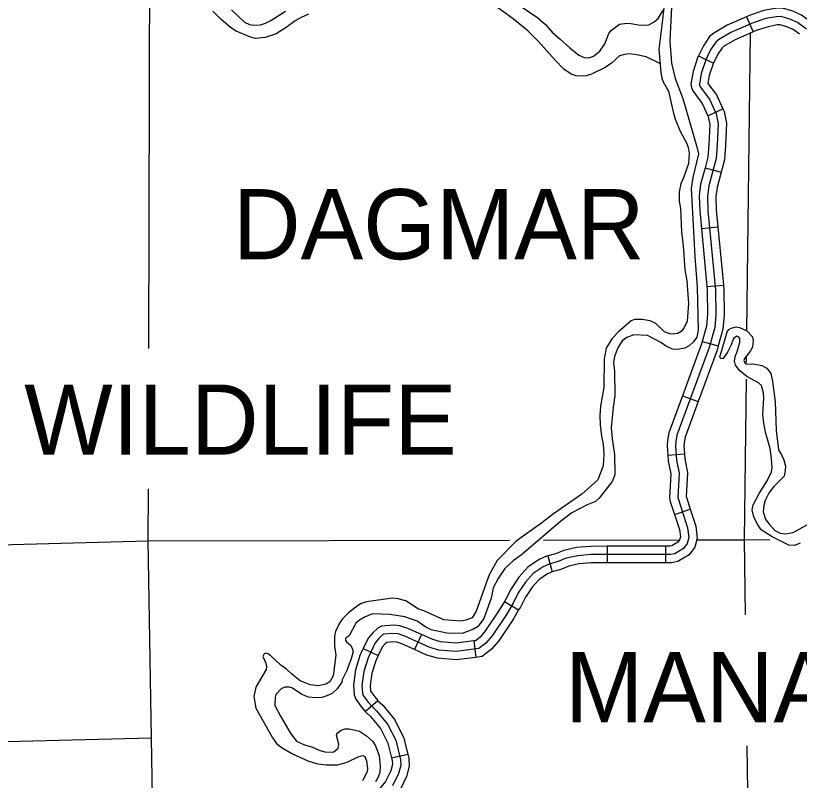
# Model space of a CAD drawing. Extents: x 1084508 to 1142749, y 1057638 to 1093403.
# Drawn here: x 1089045 to 1091267, y 1073059 to 1075228 of the extents above; entities that cross this region are included whole.
import ezdxf

# ---------------------------------------------------------------- set-up
doc = ezdxf.new("R2010")
doc.units = 0
for name, color, linetype in [('Level 32', 7, 'Continuous'), ('Level 35', 7, 'Continuous'), ('Level 47', 7, 'Continuous'), ('Level 5', 7, 'Continuous'), ('Level 7', 7, 'Continuous')]:
    doc.layers.add(name, color=color, linetype=linetype)

msp = doc.modelspace()

# ---------------------------------------------------------------- linework, layer by layer
at = {"layer": 'Level 32'}
for p, q in [((1091117.3, 1075225), (1091136.2, 1075181.9)), ((1090981.2, 1075114.5), (1091023.4, 1075093.6)), ((1091007.6, 1074943.8), (1091050.5, 1074963.3)), ((1090999.9, 1074796.3), (1091045.4, 1074784.1)), ((1090989.4, 1074624.3), (1091036.2, 1074628.7)), ((1091005, 1074459.3), (1091051.9, 1074463.7)), ((1090991.8, 1074304.1), (1091037.1, 1074291.3)), ((1090936.1, 1074150), (1090980.3, 1074133.8)), ((1090894.2, 1073981.5), (1090941.2, 1073985.1)), ((1090913.3, 1073813.1), (1090958.1, 1073827.7)), ((1090722, 1073722.7), (1090722.1, 1073675.6)), ((1090887.7, 1073722.9), (1090887.8, 1073675.8)), ((1090553.6, 1073695.7), (1090566.2, 1073650.3)), ((1090430.7, 1073566), (1090471.2, 1073542.1)), ((1090195.8, 1073472.5), (1090176.3, 1073429.7)), ((1090343.9, 1073454.2), (1090349.8, 1073407.5)), ((1090030.5, 1073432.8), (1090073.1, 1073412.7)), ((1090036.5, 1073254.1), (1090072.1, 1073284.9)), ((1090110.8, 1073122.3), (1090156.6, 1073133.5))]:
    msp.add_line(p, q, dxfattribs=at)
for points in [[(1091295.3, 1075213.3), (1091273.6, 1075229.5), (1091248.3, 1075240.5), (1091219, 1075249.6), (1091198.6, 1075248.5), (1091166.7, 1075242.4), (1091128, 1075229.7), (1091117.3, 1075225)], [(1091287.8, 1075189.5), (1091261.7, 1075209), (1091240.1, 1075218.4), (1091216, 1075225.9), (1091201.5, 1075225.1), (1091172.6, 1075219.6), (1091136.4, 1075207.7), (1091072.9, 1075179.8), (1091038.2, 1075159.5), (1091030.6, 1075153), (1091015.5, 1075130.7), (1091001.6, 1075102.7), (1090989, 1075063.8), (1090983.9, 1075034.1), (1090984.4, 1075030.4), (1090986.1, 1075026.1), (1091012, 1074991.1), (1091031.1, 1074949.1), (1091037, 1074921.5), (1091034.5, 1074861.2), (1091031.4, 1074822.9), (1091010.6, 1074745.3), (1091007, 1074716), (1091008.1, 1074675.7), (1091029.6, 1074449.8), (1091030.3, 1074379.7), (1091027.3, 1074343.1), (1091011.4, 1074286.8), (1090920.1, 1074038.3), (1090917.1, 1074019.6)], [(1091117.3, 1075225), (1091062.2, 1075200.8), (1091024.4, 1075178.8), (1091012.9, 1075168.8), (1090995.1, 1075142.5), (1090981.2, 1075114.5)], [(1091267.2, 1075175.6), (1091249.9, 1075188.5), (1091231.9, 1075196.3), (1091213.1, 1075202.1), (1091204.3, 1075201.6), (1091178.5, 1075196.7), (1091144.8, 1075185.7), (1091136.2, 1075181.9)], [(1091136.2, 1075181.9), (1091083.6, 1075158.8), (1091051.9, 1075140.3), (1091048.4, 1075137.2), (1091035.9, 1075118.8), (1091023.4, 1075093.6)], [(1090981.2, 1075114.5), (1090979.8, 1075111.6), (1090966.1, 1075069.5), (1090960, 1075034.5), (1090961.4, 1075024.5), (1090965.3, 1075014.6), (1090991.6, 1074979.1), (1091007.6, 1074943.8)], [(1091023.5, 1075093.8), (1091011.9, 1075058.1), (1091008.1, 1075035.9), (1091032.4, 1075003.1), (1091050.5, 1074963.3)], [(1091007.6, 1074943.8), (1091008.6, 1074941.7), (1091013.3, 1074919.5), (1091011, 1074862.7), (1091008.1, 1074826.9), (1090999.9, 1074796.3)], [(1091050.5, 1074963.3), (1091053.6, 1074956.5), (1091060.6, 1074923.5), (1091058, 1074859.8), (1091054.7, 1074818.9), (1091045.4, 1074784.1)], [(1090999.9, 1074796.3), (1090987.4, 1074749.8), (1090983.5, 1074717.1), (1090984.6, 1074674.3), (1090989.4, 1074624.3)], [(1091045.4, 1074784.1), (1091033.8, 1074740.8), (1091030.6, 1074714.9), (1091031.6, 1074677.2), (1091036.2, 1074628.7)], [(1090989.4, 1074624.3), (1091005, 1074459.3)], [(1091036.2, 1074628.7), (1091051.9, 1074463.7)], [(1091005, 1074459.3), (1091006.1, 1074448.6), (1091006.7, 1074380.5), (1091004, 1074347.3), (1090991.8, 1074304.1)], [(1091051.9, 1074463.7), (1091053.1, 1074451), (1091053.8, 1074378.8), (1091050.6, 1074338.9), (1091037.1, 1074291.3)], [(1090991.8, 1074304.1), (1090989, 1074294), (1090936.1, 1074150)], [(1091037.1, 1074291.3), (1091033.8, 1074279.5), (1090980.3, 1074133.8)], [(1090936.1, 1074150), (1090897.3, 1074044.3), (1090893.8, 1074022.7), (1090892.2, 1074008.2), (1090894.2, 1073981.5)], [(1090980.3, 1074133.8), (1090943, 1074032.3), (1090940.4, 1074016.4), (1090939.4, 1074007.4), (1090941.2, 1073985.1)], [(1090917.1, 1074019.6), (1090915.8, 1074007.8), (1090918.9, 1073967.4), (1090926.4, 1073930), (1090923, 1073861.2), (1090924.1, 1073855.7), (1090950.4, 1073775.2), (1090953.7, 1073747.7), (1090949.2, 1073730.7), (1090938.7, 1073716.5), (1090914.3, 1073701.8), (1090902.1, 1073699.4), (1090676.2, 1073699.1), (1090638.7, 1073696), (1090606.3, 1073688.7), (1090583, 1073679.4), (1090558.1, 1073672.5), (1090541.2, 1073664.8), (1090512.8, 1073645.3), (1090490.8, 1073621.1), (1090470.3, 1073590.6), (1090455.5, 1073561.8), (1090436.4, 1073529.4), (1090396.4, 1073469.2), (1090378.2, 1073448.2), (1090358.6, 1073432.4), (1090293.8, 1073424.2), (1090245.1, 1073428.4), (1090219.6, 1073435.9), (1090148.8, 1073468), (1090130, 1073474), (1090116.8, 1073475.1), (1090089, 1073473.2), (1090085.3, 1073471.4), (1090074.5, 1073461.1), (1090064.2, 1073449.1), (1090044.3, 1073406.8), (1090032.1, 1073367.5), (1090026.9, 1073328.3), (1090028.4, 1073306.3), (1090030.7, 1073299.9), (1090044.5, 1073280.7), (1090054.6, 1073269.1), (1090068.6, 1073256.2), (1090099.4, 1073218.6), (1090122.7, 1073172.8), (1090136, 1073118.3), (1090136.8, 1073101.4), (1090130.7, 1073078), (1090114, 1073043.1)], [(1090894.2, 1073981.5), (1090895.6, 1073964.2), (1090902.8, 1073928.2), (1090899.4, 1073859.4), (1090901.3, 1073849.7), (1090913.3, 1073813.1)], [(1090941.2, 1073985.1), (1090942.3, 1073970.6), (1090950.1, 1073931.7), (1090946.7, 1073863), (1090946.9, 1073861.7), (1090958.1, 1073827.7)], [(1090913.3, 1073813.1), (1090927.3, 1073770.1), (1090929.8, 1073749.4), (1090927.6, 1073741.1), (1090922.6, 1073734.3), (1090905.7, 1073724.1), (1090899.8, 1073722.9), (1090887.7, 1073722.9)], [(1090958.1, 1073827.7), (1090973.5, 1073780.2), (1090977.6, 1073746.1), (1090970.9, 1073720.4), (1090954.8, 1073698.7), (1090923, 1073679.5), (1090904.5, 1073675.8), (1090887.8, 1073675.8)], [(1090722, 1073722.7), (1090675.2, 1073722.6), (1090635.1, 1073719.4), (1090599.3, 1073711.2), (1090575.4, 1073701.7), (1090553.6, 1073695.7)], [(1090887.7, 1073722.9), (1090722, 1073722.7)], [(1090553.6, 1073695.7), (1090550, 1073694.7), (1090529.6, 1073685.3), (1090497.2, 1073663.2), (1090472.2, 1073635.6), (1090450, 1073602.5), (1090434.9, 1073573.2), (1090430.7, 1073566)], [(1090722.1, 1073675.6), (1090677.1, 1073675.5), (1090642.2, 1073672.7), (1090613.3, 1073666.1), (1090590.5, 1073657.1), (1090566.2, 1073650.3)], [(1090887.8, 1073675.8), (1090722.1, 1073675.6)], [(1090566.2, 1073650.3), (1090566.2, 1073650.3), (1090552.9, 1073644.2), (1090528.3, 1073627.4), (1090509.4, 1073606.6), (1090490.6, 1073578.6), (1090476.1, 1073550.5), (1090471.2, 1073542.1)], [(1090430.7, 1073566), (1090416.4, 1073541.9), (1090377.7, 1073483.5), (1090361.8, 1073465.2), (1090349, 1073454.9), (1090343.9, 1073454.2)], [(1090471.2, 1073542.1), (1090456.3, 1073516.9), (1090415.2, 1073454.9), (1090394.6, 1073431.2), (1090368.2, 1073409.9), (1090349.8, 1073407.5)], [(1090195.8, 1073472.5), (1090157.2, 1073490), (1090134.6, 1073497.3), (1090116.9, 1073498.8), (1090082.8, 1073496.4), (1090071.7, 1073490.9), (1090057.4, 1073477.3), (1090044.3, 1073462), (1090030.5, 1073432.8)], [(1090343.9, 1073454.2), (1090293.3, 1073447.8), (1090249.4, 1073451.7), (1090227.8, 1073458), (1090195.8, 1073472.5)], [(1090030.5, 1073432.8), (1090022.3, 1073415.4), (1090009, 1073372.6), (1090003.3, 1073329.1), (1090005.1, 1073301.5), (1090009.7, 1073288.7), (1090026.1, 1073266.1), (1090036.5, 1073254.1)], [(1090176.3, 1073429.7), (1090140.3, 1073446), (1090125.4, 1073450.8), (1090116.6, 1073451.5), (1090097.2, 1073450.2), (1090091.6, 1073444.9), (1090084.1, 1073436.2), (1090073.1, 1073412.7)], [(1090073.1, 1073412.7), (1090066.3, 1073398.3), (1090055.2, 1073362.4), (1090050.6, 1073327.6), (1090051.6, 1073311.2), (1090051.7, 1073311), (1090063, 1073295.3), (1090072.1, 1073284.9)], [(1090349.8, 1073407.5), (1090294.2, 1073400.5), (1090240.7, 1073405.2), (1090211.3, 1073413.8), (1090176.3, 1073429.7)], [(1090071.5, 1073285.5), (1090085.7, 1073272.4), (1090119.2, 1073231.5), (1090144.9, 1073181.1), (1090156.6, 1073133.5)], [(1090036.5, 1073254.1), (1090037.6, 1073252.7), (1090051.4, 1073240), (1090079.6, 1073205.6), (1090100.5, 1073164.6), (1090110.8, 1073122.3)], [(1090110.8, 1073122.3), (1090112.6, 1073115), (1090113.1, 1073103.9), (1090108.5, 1073086.1), (1090094, 1073055.9), (1090058.7, 1073013.4), (1090047.4, 1072996.6)], [(1090156.6, 1073133.5), (1090159.5, 1073121.6), (1090160.4, 1073098.9), (1090152.9, 1073069.9), (1090134, 1073030.3), (1090096.4, 1072985.1), (1090086.4, 1072970.3)]]:
    msp.add_lwpolyline(points, dxfattribs=at)
at = {"layer": 'Level 35'}
for points in [[(1090883.7, 1075258), (1090877.6, 1075201.3), (1090868.5, 1075133.1), (1090874.7, 1075066.7), (1090877.3, 1075050.6), (1090880.9, 1075040), (1090896.5, 1075013.6), (1090909.3, 1074954.9), (1090915.2, 1074934.6), (1090929.2, 1074900.5), (1090948, 1074865.1), (1090952.2, 1074853.9), (1090954.4, 1074839.2), (1090952.9, 1074808.5), (1090939.4, 1074770.4), (1090931.1, 1074751.2), (1090926.4, 1074728.3), (1090926.5, 1074701.8), (1090929.9, 1074681.2), (1090933, 1074614.8), (1090938.2, 1074575), (1090942.3, 1074506.7), (1090948.3, 1074475.5), (1090953.2, 1074411.1), (1090948.7, 1074361.4), (1090939.5, 1074341.8), (1090932, 1074332.3), (1090922.2, 1074326.5), (1090909.4, 1074324.4), (1090900.2, 1074325.3), (1090884.6, 1074331.3), (1090860.6, 1074354.8), (1090844.6, 1074362.4), (1090821.8, 1074365.8), (1090800.1, 1074365.9), (1090790.8, 1074362), (1090755.6, 1074332.5), (1090735.7, 1074311.5), (1090719.8, 1074284.6), (1090713.6, 1074254.4), (1090713.2, 1074173.4), (1090703.8, 1074120.7), (1090701.8, 1074093.2), (1090702.2, 1074067.7), (1090706.4, 1074034.7), (1090711.1, 1074012.9), (1090713.2, 1073984.9), (1090710.6, 1073951.4), (1090696.2, 1073911.4), (1090650.4, 1073870.7), (1090570.4, 1073814.7), (1090533.2, 1073786.3), (1090463.9, 1073737.1), (1090410.8, 1073682.5), (1090387.4, 1073641.8), (1090350.8, 1073538.5), (1090339.7, 1073519.4), (1090321.7, 1073513), (1090306.1, 1073510.8), (1090259.4, 1073514.2), (1090202, 1073540.1), (1090185.7, 1073545.8), (1090153.7, 1073567.1), (1090130.8, 1073573.4), (1090114, 1073575.9), (1090039.6, 1073565.5), (1090022.9, 1073559.1)], [(1090904.4, 1075251.9), (1090900.2, 1075156.5), (1090904.7, 1075093.7), (1090915.4, 1075050), (1090936.6, 1074993.5), (1090976.4, 1074855.5), (1090981, 1074835.6), (1090965.2, 1074769), (1090960.9, 1074738.3), (1090970.9, 1074544.8), (1090977.4, 1074457.5), (1090980.3, 1074335.9), (1090976.4, 1074315.6), (1090967.5, 1074302.9), (1090956, 1074292.6), (1090942.5, 1074284.5), (1090921, 1074280.8), (1090908, 1074282.1), (1090889.7, 1074290.5), (1090874.8, 1074301.2), (1090836.9, 1074321.1), (1090798.1, 1074322.6), (1090777.7, 1074314.8), (1090764.9, 1074305.8), (1090752.8, 1074285.4), (1090742.8, 1074261), (1090740.1, 1074242.9), (1090742.7, 1074219.7), (1090744.4, 1074150.1), (1090738.9, 1074116.2)], [(1091089.5, 1074319), (1091080.9, 1074311.8), (1091073.5, 1074294.4), (1091063.3, 1074273), (1091050.8, 1074255.7), (1091044.9, 1074254.5), (1091041.5, 1074260.3), (1091046.2, 1074275), (1091062.8, 1074331.2), (1091066.9, 1074337.7), (1091074, 1074341.4), (1091088.2, 1074345.4)], [(1091088.2, 1074345.4), (1091097.6, 1074343), (1091118.4, 1074333.8), (1091134, 1074316.5), (1091136, 1074306.2), (1091134.2, 1074288.1), (1091128.7, 1074277.5), (1091111.4, 1074255.7), (1091110, 1074249.9), (1091112.2, 1074243.1), (1091117.3, 1074240.8), (1091140.7, 1074239.5), (1091160.6, 1074235.3), (1091175.1, 1074228.4), (1091186.1, 1074213.4), (1091191.2, 1074190), (1091198.9, 1074132.9), (1091201.7, 1074051.7), (1091208.4, 1073996.8), (1091217.9, 1073979.9), (1091222.8, 1073968.1), (1091227.7, 1073950.4), (1091226.3, 1073930.4), (1091223.8, 1073921.5), (1091194.9, 1073892.2), (1091182.1, 1073875.6), (1091170.7, 1073853.1), (1091166.3, 1073838.7), (1091164.9, 1073820.7), (1091170.8, 1073799.8), (1091181.5, 1073785.1), (1091197.6, 1073767.2), (1091213.3, 1073760.3), (1091228.5, 1073758.4), (1091250.1, 1073761.8), (1091302.9, 1073790.9)], [(1091166.9, 1074071.7), (1091163.9, 1074097.1), (1091166.4, 1074144.2), (1091165.8, 1074158), (1091159.6, 1074178.6), (1091151, 1074186.7), (1091117.9, 1074204.5), (1091098.7, 1074220.1), (1091086.4, 1074237), (1091083.4, 1074248.2), (1091085, 1074261.2), (1091090.2, 1074272.7), (1091098.8, 1074300.8), (1091098.3, 1074311.8), (1091095.6, 1074316.1), (1091089.5, 1074319)], [(1090738.9, 1074116.2), (1090733.7, 1074059.5), (1090736, 1074027.2), (1090743.2, 1073982.7), (1090743.7, 1073925.7), (1090736.4, 1073906.1), (1090700, 1073858.9), (1090689.3, 1073850.3), (1090665.6, 1073840.1), (1090622.2, 1073817.5), (1090589.5, 1073793.1), (1090479.6, 1073699), (1090456.1, 1073681.9), (1090431.9, 1073659.8), (1090413.3, 1073631.6), (1090399, 1073604.5), (1090393, 1073575.3), (1090372.1, 1073518.3), (1090359.7, 1073500.1), (1090354.2, 1073494.5), (1090343.5, 1073487.8), (1090310.7, 1073475), (1090267.3, 1073476.4), (1090223.1, 1073486.2), (1090207.7, 1073493.1), (1090183.4, 1073510.1), (1090148.9, 1073523.1), (1090106.2, 1073528.9), (1090056.4, 1073531.2), (1090034.2, 1073521.8), (1090020.1, 1073513.3), (1090009.8, 1073504.7), (1089990.8, 1073468.6), (1089981.9, 1073463.2), (1089980.5, 1073460.9), (1089980.7, 1073456.2), (1089983, 1073452.2), (1089994.8, 1073441.9), (1089999.2, 1073433.9), (1090001.8, 1073424.6), (1089996.4, 1073403.9), (1089983.4, 1073368.3), (1089970.9, 1073344.2), (1089969.9, 1073337.8), (1089956.3, 1073318), (1089942.3, 1073305.1), (1089927.5, 1073298.2), (1089913.6, 1073294.2), (1089895.4, 1073292.8), (1089875.5, 1073294.8), (1089856.3, 1073302.2), (1089830.4, 1073320), (1089821.1, 1073323.1), (1089807.9, 1073323.2), (1089798.1, 1073318.3), (1089782.7, 1073301.9), (1089780.8, 1073294.9), (1089779.6, 1073271.5), (1089796, 1073241), (1089825.1, 1073190.9), (1089841.4, 1073170.4), (1089863.6, 1073159.4), (1089887.1, 1073152.5), (1089905.4, 1073144.1), (1089921.3, 1073139.7), (1089941.8, 1073138.4), (1089947.1, 1073139.5)], [(1091269.5, 1073732.1), (1091253.8, 1073725.4), (1091237.1, 1073725.7), (1091190.2, 1073749.2), (1091159.1, 1073769.7), (1091147, 1073788.4), (1091138.4, 1073806), (1091133.8, 1073826.3), (1091136.4, 1073840.3), (1091153.6, 1073872.5), (1091176, 1073908.2), (1091187.8, 1073933.9), (1091190.5, 1073945), (1091188.4, 1073972), (1091184.1, 1073999.9), (1091171.7, 1074046.4), (1091166.9, 1074071.7)], [(1090022.9, 1073559.1), (1090005.4, 1073547.4), (1089988.7, 1073533.7), (1089971.5, 1073516.9), (1089963.5, 1073504.6), (1089952.3, 1073480.8), (1089949, 1073468.1), (1089949.3, 1073439.1), (1089952.9, 1073413.7), (1089945.6, 1073355.7), (1089935.9, 1073338), (1089924.9, 1073331.8), (1089903.4, 1073326.5), (1089880.3, 1073329.3), (1089852.2, 1073340.8), (1089828.1, 1073359.9), (1089813, 1073374.1), (1089796.8, 1073385.7), (1089767.7, 1073412.9), (1089759.9, 1073417.9), (1089753.9, 1073419.2), (1089749.2, 1073417.8), (1089746.1, 1073409.8), (1089754.1, 1073391.5), (1089756.4, 1073380.6), (1089755.5, 1073373.3), (1089727.3, 1073325.4), (1089723.7, 1073314.6), (1089720.6, 1073297.1), (1089726.4, 1073263.9), (1089772.4, 1073181.1), (1089785.1, 1073163.6), (1089800.7, 1073150.7), (1089829.7, 1073133.7), (1089873.6, 1073114.1), (1089901, 1073105.8), (1089925, 1073103), (1089958.7, 1073102.5), (1089985.4, 1073110.3), (1090016, 1073125.1), (1090029.6, 1073129.1), (1090035.1, 1073126.8), (1090039.7, 1073114.1), (1090042.8, 1073092.2), (1090041.6, 1073083), (1090028.2, 1073057.2)], [(1089947.1, 1073139.5), (1089959.9, 1073150.5), (1089961.6, 1073161), (1089954.9, 1073185.6), (1089956.5, 1073192.9), (1089968.4, 1073201.6), (1089979, 1073204.5), (1089990.9, 1073205), (1090020.1, 1073198.4), (1090040.2, 1073184.7), (1090057.2, 1073170), (1090065.6, 1073156.8), (1090076.2, 1073127.9), (1090078.6, 1073100.3), (1090077.3, 1073081), (1090072.8, 1073067.6), (1090065.8, 1073055)]]:
    msp.add_lwpolyline(points, dxfattribs=at)
at = {"layer": 'Level 47'}
for points in [[(1090871.5, 1075092), (1090833.2, 1075111.2), (1090801.2, 1075118.3), (1090783.2, 1075119.5), (1090767.5, 1075117.2), (1090757.6, 1075113.7), (1090733.7, 1075092.5), (1090714.7, 1075079.7), (1090678, 1075062.4), (1090662.8, 1075057.4), (1090652.5, 1075056.3), (1090634.5, 1075057.8), (1090619.8, 1075062.5), (1090599.7, 1075076.5), (1090576.1, 1075100.7), (1090526.6, 1075156), (1090497.7, 1075185.4), (1090456.7, 1075218), (1090373.9, 1075279.2)], [(1090423, 1075292.9), (1090525.7, 1075221.8), (1090547.3, 1075202.9), (1090566.1, 1075181.3), (1090588.6, 1075161.8), (1090616.1, 1075136.4), (1090642.1, 1075115.8), (1090657.2, 1075109.5), (1090670.7, 1075108.8), (1090683.8, 1075112.8), (1090701.4, 1075127.1), (1090715.3, 1075148.5), (1090726.7, 1075177), (1090734.4, 1075186.8), (1090757, 1075204.1), (1090778, 1075206.3), (1090789, 1075205.8), (1090815.6, 1075201.2), (1090840.7, 1075202.3), (1090855.8, 1075210.5), (1090867.3, 1075220.4), (1090881.4, 1075243.4)], [(1089875.5, 1075232.4), (1089854.5, 1075223), (1089837.3, 1075212.9), (1089812, 1075194.1), (1089783.5, 1075176.6), (1089752.5, 1075166.1), (1089724.9, 1075163.1), (1089710.9, 1075166.6), (1089670.6, 1075184.4), (1089654.4, 1075194.5), (1089626.4, 1075217.9), (1089604.3, 1075240.6)], [(1089657.3, 1075245), (1089693.7, 1075210), (1089707.8, 1075203), (1089719.2, 1075201.3), (1089739.3, 1075202.1), (1089753.3, 1075206.5), (1089768.7, 1075214.7), (1089810, 1075241)]]:
    msp.add_lwpolyline(points, dxfattribs=at)
at = {"layer": 'Level 5'}
for points in [[(1089424.2, 1075388.5), (1089421.4, 1074283.6)], [(1091118.6, 1074333.6), (1091128.6, 1075178.6)], [(1091117.5, 1074244.2), (1091117.8, 1074263.7)], [(1091114.5, 1073528.7), (1091111.6, 1073741.5), (1091117, 1074197.3)], [(1089420.4, 1073885.7), (1089420, 1073737.8), (1089429.2, 1073178.5)], [(1090976.3, 1073741.2), (1091111.6, 1073741.5), (1091184, 1073742.4)], [(1088647.3, 1073717.5), (1089420, 1073737.8), (1090445.6, 1073740.1)], [(1090542.1, 1073740.3), (1090927.6, 1073741.1)], [(1091126, 1072706.7), (1091119.7, 1073156.3)]]:
    msp.add_lwpolyline(points, dxfattribs=at)
at = {"layer": 'Level 7'}
for points in [[(1089429.2, 1073178.5), (1088645.5, 1073158.7)], [(1089429.2, 1073178.5), (1089447.7, 1072058.6)]]:
    msp.add_lwpolyline(points, dxfattribs=at)

# ---------------------------------------------------------------- texts
for s, p in [('DAGMAR', (1089661, 1074537.1)), ('WILDLIFE', (1089069.2, 1073982.8)), ('MANAGEMENT', (1090603.1, 1073223.7))]:
    msp.add_text(s, height=198.88, dxfattribs=at).set_placement(p)

doc.saveas('drawing.dxf')
